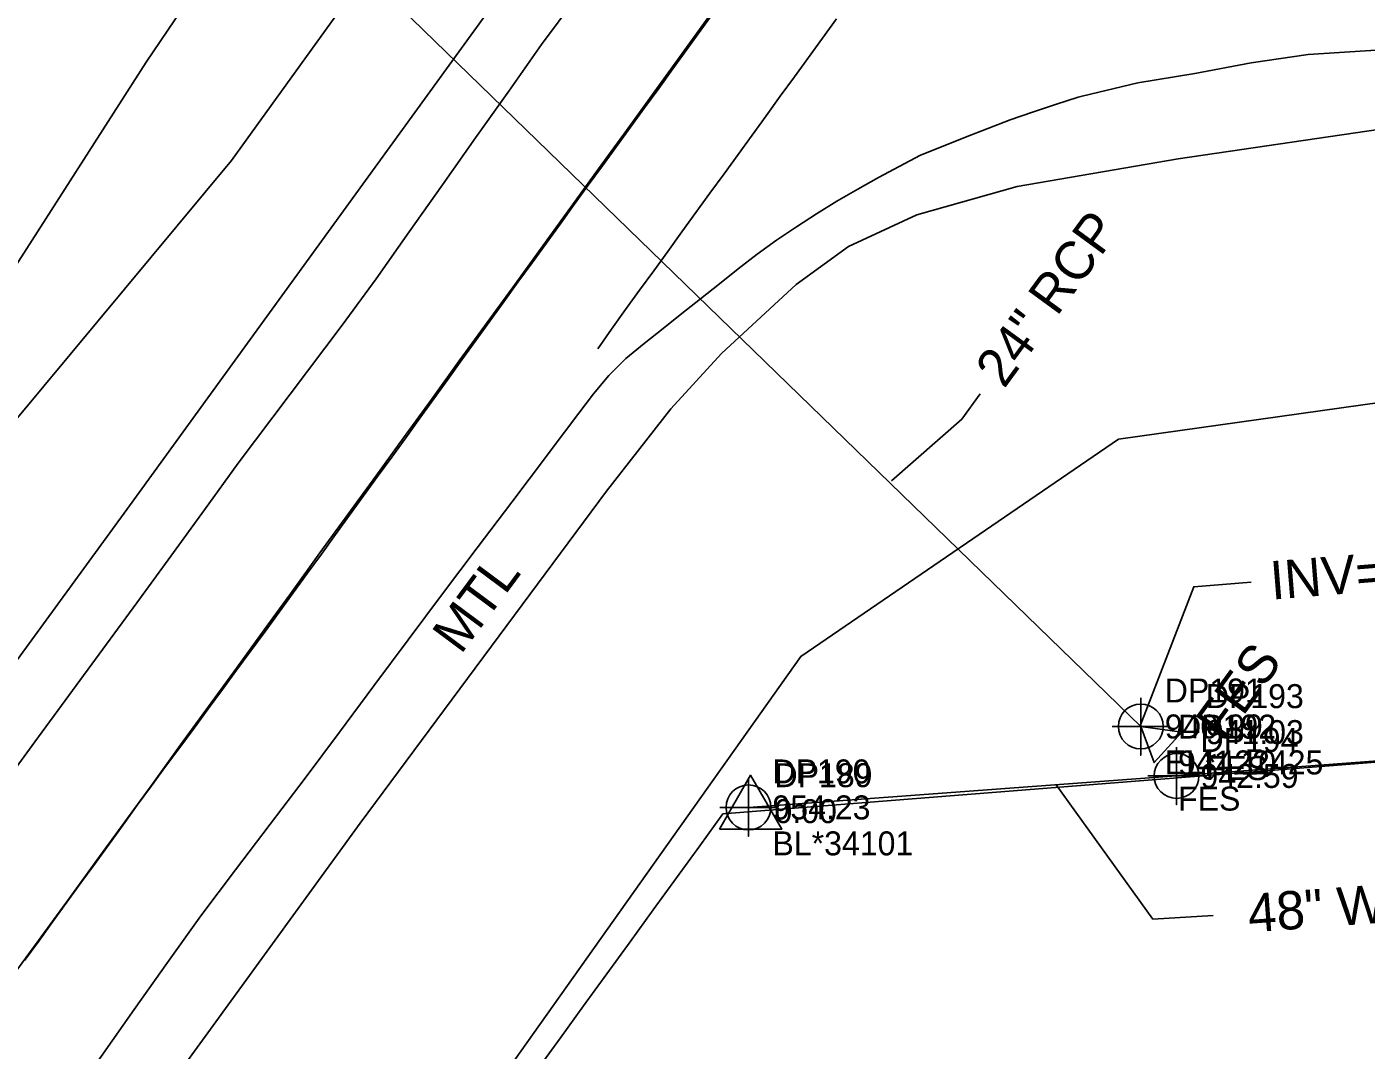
# Model space of a CAD drawing. Extents: x 1182322 to 1186765, y 572295 to 575411.
# Drawn here: x 1184239.9 to 1184379.6, y 573641.9 to 573748.6 of the extents above; entities that cross this region are included whole.
import ezdxf

# ---------------------------------------------------------------- set-up
doc = ezdxf.new("R2010")
doc.units = 0
for name, color, linetype in [('COGO Default Chain', 7, 'Continuous'), ('Default Symbol Cogo Comment', 7, 'Continuous'), ('Default Symbol Cogo Elevation', 7, 'Continuous'), ('Default Symbol Cogo Number', 7, 'Continuous'), ('Exist Guardrail', 7, 'Continuous'), ('Exist Guardrail Text', 7, 'Continuous'), ('Exist Horizontal Alignment', 7, 'Continuous'), ('Exist Other Culture Fence Line', 7, 'Continuous'), ('Exist Other Culture Fence Line Cogo Comment', 7, 'Continuous'), ('Exist Other Culture Fence Line Cogo Elevation', 7, 'Continuous'), ('Exist Other Culture Fence Line Cogo Number', 7, 'Continuous'), ('Exist Other Culture Fence Line Cogo Point CELL', 7, 'Continuous'), ('Exist Other Culture Fence Line Leader', 7, 'Continuous'), ('Exist Other Culture Fence Line Text', 7, 'Continuous'), ('Exist Right of Way Line', 7, 'Continuous'), ('Exist Right of Way Monument CELL', 7, 'Continuous'), ('Exist Right of Way Monument Cogo Elevation', 7, 'Continuous'), ('Exist Right of Way Monument Cogo Number', 7, 'Continuous'), ('Exist Roads EOP', 7, 'Continuous'), ('Exist Roads EOP Other', 7, 'Continuous'), ('Exist Roads EOP Other Text', 7, 'Continuous'), ('Exist Roads EOT', 7, 'Continuous'), ('Exist Structure Minor Pipes RCP 24 Inch', 7, 'Continuous'), ('Exist Structure Minor Pipes RCP 24 Inch Cogo Comment', 7, 'Continuous'), ('Exist Structure Minor Pipes RCP 24 Inch Cogo Elevation', 7, 'Continuous'), ('Exist Structure Minor Pipes RCP 24 Inch Cogo Number', 7, 'Continuous'), ('Exist Structure Minor Pipes RCP 24 Inch Cogo Point CELL', 7, 'Continuous'), ('Exist Structure Minor Pipes RCP 24 Inch Invert', 7, 'Continuous'), ('Exist Structure Minor Pipes RCP 24 Inch Leader', 7, 'Continuous'), ('Exist Structure Minor Pipes RCP 24 Inch Text', 7, 'Continuous'), ('Exist Vegetation Hedge Row', 7, 'Continuous'), ('Exist Vegetation Woods Line', 7, 'Continuous')]:
    doc.layers.add(name, color=color, linetype=linetype)

msp = doc.modelspace()

# ---------------------------------------------------------------- linework, layer by layer
at = {"layer": 'COGO Default Chain'}
msp.add_arc((1124762.27, 616900.03), 73539.16, 323.6095929, 324.1030428, dxfattribs=at)
at = {"layer": 'Exist Guardrail'}
for points in [[(1184110.33, 573506.92), (1184130.54, 573534.34), (1184155.27, 573568.07), (1184186.68, 573611.03), (1184216.05, 573651.34), (1184250.31, 573698.26), (1184296.53, 573761.98), (1184304.74, 573774.22), (1184309.5, 573782.03), (1184314.68, 573793.24), (1184315.95, 573797.84), (1184316.69, 573804.7), (1184316.43, 573809.21), (1184314.08, 573817.02), (1184312.23, 573821.63), (1184307.47, 573830.27), (1184301.17, 573839.67), (1184294.78, 573847.1), (1184289.35, 573852.18), (1184272.59, 573863.91), (1184251.29, 573877.57), (1184217.33, 573899.26), (1184190.41, 573916.67), (1184168.05, 573930.98)], [(1184594.84, 573755.66), (1184581.2, 573754.58), (1184547.52, 573751.95), (1184509.98, 573749.08), (1184469.15, 573745.92), (1184435.77, 573743.21), (1184410.17, 573741.05), (1184381.08, 573737.92), (1184359.98, 573734.84), (1184343.19, 573731.95), (1184332.72, 573729), (1184325.59, 573725.67), (1184320.11, 573721.72), (1184312.32, 573714.54), (1184307.06, 573708.76), (1184300.35, 573700.18), (1184274.63, 573665.56), (1184242.6, 573621.44), (1184211.01, 573578.54), (1184178.56, 573533.74), (1184149.85, 573494.36), (1184125.97, 573461.42), (1184110.36, 573439.47)]]:
    msp.add_lwpolyline(points, dxfattribs=at)
at = {"layer": 'Exist Horizontal Alignment'}
msp.add_arc((1124762.27, 616900.03), 73539.16, 323.6095929, 324.1030428, dxfattribs=at)
at = {"layer": 'Exist Other Culture Fence Line'}
msp.add_lwpolyline([(1184315.15, 573667.2), (1184359.8, 573670.48), (1184413.02, 573674.46), (1184464.84, 573679.03), (1184511.18, 573683.63), (1184622.99, 573691.06), (1184699.34, 573697.51), (1184773.78, 573703.02)], dxfattribs=at)
at = {"layer": 'Exist Other Culture Fence Line Cogo Point CELL'}
for points in [[(1184359.8, 573673.48), (1184359.8, 573667.48), (1184359.8, 573670.48), (1184362.8, 573670.48), (1184356.8, 573670.48)], [(1184315.15, 573670.2), (1184315.15, 573664.2), (1184315.15, 573667.2), (1184318.15, 573667.2), (1184312.15, 573667.2)]]:
    msp.add_lwpolyline(points, dxfattribs=at)
for centre in [(1184359.8, 573670.48), (1184315.15, 573667.2)]:
    msp.add_circle(centre, 2.34, dxfattribs=at)
at = {"layer": 'Exist Other Culture Fence Line Leader'}
msp.add_lwpolyline([(1184347.23, 573669.56), (1184357.34, 573655.56), (1184363.63, 573655.93)], dxfattribs=at)
at = {"layer": 'Exist Right of Way Line'}
msp.add_line((1184312.49, 573666.52), (1184902.25, 573713.2), dxfattribs=at)
msp.add_arc((1124762.27, 616900.03), 73589.16, 323.6095929, 324.0203142, dxfattribs=at)
at = {"layer": 'Exist Right of Way Monument CELL'}
msp.add_line((1184315.36, 573666.81), (1184315.36, 573666.81), dxfattribs=at)
msp.add_lwpolyline([(1184312.11, 573664.92), (1184315.36, 573670.56), (1184318.61, 573664.92)], close=True, dxfattribs=at)
at = {"layer": 'Exist Roads EOP'}
for points in [[(1184237.19, 573669.19), (1184240.72, 573674.04), (1184244.26, 573678.88), (1184247.81, 573683.71), (1184251.36, 573688.54), (1184254.9, 573693.38), (1184258.42, 573698.24), (1184261.93, 573703.1), (1184265.53, 573707.89), (1184269.14, 573712.68), (1184272.75, 573717.47), (1184276.3, 573722.3), (1184279.76, 573727.2), (1184283.22, 573732.1), (1184286.68, 573737), (1184290.14, 573741.89), (1184293.55, 573746.73), (1184297.13, 573751.59), (1184300.81, 573756.38), (1184304.47, 573761.13), (1184304.62, 573761.32)], [(1184385.5, 573746.47), (1184379.52, 573746.08), (1184373.53, 573745.69), (1184367.59, 573744.84), (1184361.7, 573743.71), (1184355.77, 573742.75), (1184349.94, 573741.37), (1184349.54, 573741.26)], [(1184349.54, 573741.26), (1184347.17, 573740.49), (1184344.79, 573739.7), (1184342.43, 573738.89), (1184340.1, 573737.98), (1184337.77, 573737.07), (1184335.45, 573736.16), (1184333.08, 573735.19), (1184330.87, 573734.03), (1184328.72, 573732.87), (1184326.54, 573731.65), (1184324.38, 573730.4), (1184322.24, 573729.1), (1184320.15, 573727.74), (1184318.08, 573726.34), (1184316.05, 573724.88), (1184314.08, 573723.34), (1184312.12, 573721.79), (1184310.16, 573720.24), (1184308.19, 573718.69), (1184306.24, 573717.14), (1184304.28, 573715.58), (1184302.36, 573713.99), (1184300.59, 573712.22), (1184298.98, 573710.31), (1184297.46, 573708.32), (1184295.95, 573706.33), (1184294.45, 573704.34), (1184294.07, 573703.83)], [(1184294.07, 573703.83), (1184290.46, 573699.04), (1184286.84, 573694.25), (1184283.23, 573689.47), (1184279.64, 573684.67), (1184276.06, 573679.86), (1184272.47, 573675.05), (1184268.89, 573670.24), (1184265.26, 573665.46), (1184261.64, 573660.69), (1184258.02, 573655.91), (1184254.53, 573651.03), (1184251.07, 573646.13), (1184247.61, 573641.24), (1184244.15, 573636.34), (1184240.67, 573631.45), (1184237.12, 573626.63)]]:
    msp.add_lwpolyline(points, dxfattribs=at)
at = {"layer": 'Exist Roads EOP Other'}
msp.add_lwpolyline([(1184356.07, 573675.64), (1184357.46, 573671.87), (1184360.35, 573675.05)], close=True, dxfattribs=at)
at = {"layer": 'Exist Roads EOT'}
for points in [[(1184239.64, 573651.25), (1184241.11, 573653.27), (1184242.58, 573655.29), (1184244.05, 573657.31), (1184245.52, 573659.33), (1184246.99, 573661.35), (1184248.46, 573663.38), (1184249.92, 573665.4), (1184251.39, 573667.42), (1184252.86, 573669.44), (1184254.34, 573671.45), (1184255.83, 573673.46), (1184257.31, 573675.47), (1184258.79, 573677.49), (1184260.27, 573679.5), (1184261.75, 573681.51), (1184263.24, 573683.52), (1184264.72, 573685.53), (1184266.19, 573687.55), (1184267.66, 573689.57), (1184269.13, 573691.59), (1184270.6, 573693.61), (1184272.06, 573695.64), (1184273.53, 573697.66), (1184275, 573699.68), (1184276.46, 573701.71), (1184277.93, 573703.73), (1184279.4, 573705.75), (1184280.86, 573707.78), (1184282.32, 573709.8), (1184283.79, 573711.83), (1184285.25, 573713.85), (1184286.71, 573715.88), (1184288.18, 573717.9), (1184289.64, 573719.93), (1184291.1, 573721.95), (1184292.57, 573723.98), (1184294.03, 573726), (1184295.5, 573728.02), (1184296.97, 573730.05), (1184298.44, 573732.07), (1184299.91, 573734.09), (1184301.38, 573736.11), (1184302.84, 573738.13), (1184304.31, 573740.15), (1184305.78, 573742.17), (1184307.25, 573744.2), (1184308.71, 573746.22), (1184310.18, 573748.25), (1184311.64, 573750.27)], [(1184299.43, 573715.03), (1184300.87, 573717.07), (1184302.33, 573719.1), (1184303.79, 573721.13), (1184305.26, 573723.15), (1184306.72, 573725.17), (1184308.19, 573727.2), (1184309.65, 573729.22), (1184311.12, 573731.24), (1184312.6, 573733.26), (1184314.07, 573735.28), (1184315.53, 573737.3), (1184317, 573739.32), (1184318.47, 573741.34), (1184319.94, 573743.36), (1184321.41, 573745.39), (1184322.88, 573747.41), (1184324.34, 573749.43)]]:
    msp.add_lwpolyline(points, dxfattribs=at)
at = {"layer": 'Exist Structure Minor Pipes RCP 24 Inch'}
msp.add_line((1184250.98, 573777.63), (1184356.07, 573675.64), dxfattribs=at)
at = {"layer": 'Exist Structure Minor Pipes RCP 24 Inch Cogo Point CELL'}
msp.add_lwpolyline([(1184356.07, 573678.64), (1184356.07, 573672.64), (1184356.07, 573675.64), (1184359.07, 573675.64), (1184353.07, 573675.64)], dxfattribs=at)
msp.add_circle((1184356.07, 573675.64), 2.34, dxfattribs=at)
at = {"layer": 'Exist Structure Minor Pipes RCP 24 Inch Invert'}
msp.add_lwpolyline([(1184355.99, 573675.72), (1184361.59, 573690.21), (1184367.57, 573690.69)], dxfattribs=at)
at = {"layer": 'Exist Structure Minor Pipes RCP 24 Inch Leader'}
msp.add_lwpolyline([(1184330.07, 573701.26), (1184337.39, 573707.69), (1184339.32, 573710.33)], dxfattribs=at)
at = {"layer": 'Exist Vegetation Hedge Row'}
msp.add_lwpolyline([(1184224.73, 573701.59), (1184236.44, 573720.17), (1184252.33, 573744.89), (1184263.56, 573761.52), (1184285.45, 573782.18), (1184295.37, 573787.41), (1184296.31, 573783.3), (1184261.21, 573734.64), (1184233.21, 573701), (1184229.56, 573699.73), (1184224.73, 573701.59)], dxfattribs=at)
at = {"layer": 'Exist Vegetation Woods Line'}
msp.add_lwpolyline([(1184428.35, 573532.1), (1184403.72, 573573.78), (1184384.15, 573614.08), (1184368.48, 573629.2), (1184348.41, 573639.47), (1184327.32, 573630.13), (1184286.8, 573598.15), (1184228.4, 573520.48), (1184187.73, 573488.6), (1184178.44, 573486.8), (1184174.62, 573488.17), (1184234.18, 573569.36), (1184276, 573620.06), (1184320.6, 573682.94), (1184353.74, 573705.58), (1184429.72, 573716.26), (1184519.09, 573721.7), (1184575.02, 573729.05)], dxfattribs=at)

# ---------------------------------------------------------------- texts
at = {"layer": 'Default Symbol Cogo Comment'}
for p in [(1184362.85, 573670.05), (1184359.96, 573666.87)]:
    msp.add_text('FES', height=2.5, dxfattribs=at).set_placement(p)
at = {"layer": 'Default Symbol Cogo Elevation'}
for s, p in [('941.03', (1184362.85, 573673.8)), ('941.10', (1184359.96, 573670.62))]:
    msp.add_text(s, height=2.5, dxfattribs=at).set_placement(p)
at = {"layer": 'Default Symbol Cogo Number'}
for s, p in [('DP193', (1184362.85, 573677.55)), ('DP192', (1184359.96, 573674.37))]:
    msp.add_text(s, height=2.5, dxfattribs=at).set_placement(p)
at = {"layer": 'Exist Guardrail Text'}
msp.add_text('MTL', height=4, rotation=53.3948, dxfattribs=at).set_placement((1184285.14, 573683.06))
at = {"layer": 'Exist Other Culture Fence Line Cogo Comment'}
msp.add_text('BL*34101', height=2.5, dxfattribs=at).set_placement((1184317.65, 573662.2))
at = {"layer": 'Exist Other Culture Fence Line Cogo Elevation'}
for s, p in [('942.59', (1184362.3, 573669.23)), ('954.23', (1184317.65, 573665.95))]:
    msp.add_text(s, height=2.5, dxfattribs=at).set_placement(p)
at = {"layer": 'Exist Other Culture Fence Line Cogo Number'}
for s, p in [('DP194', (1184362.3, 573672.98)), ('DP190', (1184317.65, 573669.7))]:
    msp.add_text(s, height=2.5, dxfattribs=at).set_placement(p)
at = {"layer": 'Exist Other Culture Fence Line Text'}
msp.add_text('48" WW W/1SBW', height=4, rotation=4.198, dxfattribs=at).set_placement((1184367.38, 573654.16))
at = {"layer": 'Exist Right of Way Monument Cogo Elevation'}
msp.add_text('0.00', height=2.5, dxfattribs=at).set_placement((1184317.86, 573665.56))
at = {"layer": 'Exist Right of Way Monument Cogo Number'}
msp.add_text('DP189', height=2.5, dxfattribs=at).set_placement((1184317.86, 573669.31))
at = {"layer": 'Exist Roads EOP Other Text'}
msp.add_text('FES', height=4, rotation=53.9157, dxfattribs=at).set_placement((1184364.79, 573673.98))
at = {"layer": 'Exist Structure Minor Pipes RCP 24 Inch Cogo Comment'}
msp.add_text('EL*422425', height=2.5, dxfattribs=at).set_placement((1184358.57, 573670.64))
at = {"layer": 'Exist Structure Minor Pipes RCP 24 Inch Cogo Elevation'}
msp.add_text('940.99', height=2.5, dxfattribs=at).set_placement((1184358.57, 573674.39))
at = {"layer": 'Exist Structure Minor Pipes RCP 24 Inch Cogo Number'}
msp.add_text('DP191', height=2.5, dxfattribs=at).set_placement((1184358.57, 573678.14))
at = {"layer": 'Exist Structure Minor Pipes RCP 24 Inch Invert'}
msp.add_text("INV=940.99'", height=4, rotation=4.5903, dxfattribs=at).set_placement((1184369.73, 573688.86))
at = {"layer": 'Exist Structure Minor Pipes RCP 24 Inch Text'}
msp.add_text('24" RCP', height=4, rotation=53.8573, dxfattribs=at).set_placement((1184341.81, 573710.77))

doc.saveas('drawing.dxf')
